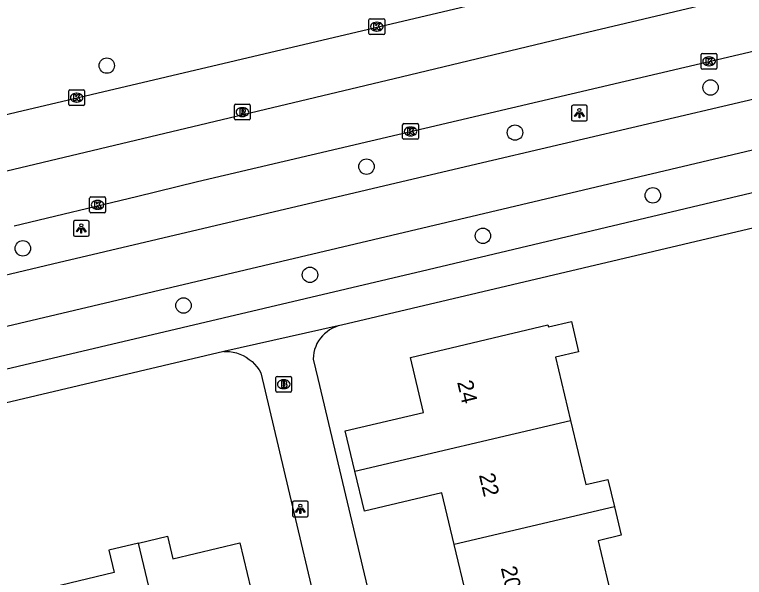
# Model space of a CAD drawing. Extents: x 158038 to 159242, y 380133 to 381214.
# Drawn here: x 158424.79 to 158471.12, y 380931.84 to 380967.59 of the extents above; entities that cross this region are included whole.
import ezdxf

# ---------------------------------------------------------------- set-up
doc = ezdxf.new("R2010")
doc.units = 0
for name, color, linetype in [('IMGEO_Boom', 7, 'Continuous'), ('IMGEO_Brandkraan', 7, 'Continuous'), ('IMGEO_Fietspad_open', 7, 'Continuous'), ('IMGEO_Kolk', 7, 'Continuous'), ('IMGEO_Lichtpunt', 7, 'Continuous'), ('IMGEO_Pand', 7, 'Continuous'), ('IMGEO_Pand_nummerreeks', 7, 'Continuous'), ('IMGEO_Rijbaan_regionaal_gesloten', 7, 'Continuous'), ('IMGEO_Rioolput', 7, 'Continuous'), ('IMGEO_Voetpad_open', 7, 'Continuous')]:
    doc.layers.add(name, color=color, linetype=linetype)

msp = doc.modelspace()

# ---------------------------------------------------------------- linework, layer by layer
at = {"layer": 'IMGEO_Boom'}
for centre in [(158430.644, 380964.349), (158468.975, 380962.957), (158456.56, 380960.096), (158447.134, 380957.932), (158465.31, 380956.108), (158454.522, 380953.537), (158425.317, 380952.741), (158443.545, 380951.057), (158435.517, 380949.109)]:
    msp.add_circle(centre, 0.489, dxfattribs=at)
at = {"layer": 'IMGEO_Brandkraan'}
for p, q in [((158441.378, 380943.683), (158441.378, 380944.535)), ((158441.453, 380944.609), (158442.305, 380944.609)), ((158441.866, 380944.389), (158441.891, 380944.389)), ((158442.379, 380944.535), (158442.379, 380943.683)), ((158442.305, 380943.609), (158441.453, 380943.609)), ((158441.889, 380943.829), (158441.864, 380943.829))]:
    msp.add_line(p, q, dxfattribs=at)
for points in [[(158441.378, 380943.683), (158441.378, 380944.535)], [(158441.453, 380944.609), (158442.305, 380944.609)], [(158442.379, 380944.535), (158442.379, 380943.683)], [(158441.726, 380944.309), (158441.726, 380943.909), (158441.939, 380943.909)], [(158441.957, 380944.309), (158441.726, 380944.309)], [(158441.905, 380944.228), (158441.851, 380944.228), (158441.851, 380944.152)], [(158441.851, 380944.152), (158441.904, 380944.152)], [(158441.913, 380944.076), (158441.851, 380944.076), (158441.851, 380943.995)], [(158441.851, 380943.995), (158441.913, 380943.995)], [(158442.305, 380943.609), (158441.453, 380943.609)]]:
    msp.add_lwpolyline(points, dxfattribs=at)
for centre, radius, start, end in [((158441.455, 380944.533), 0.0765, 91.552, 178.448), ((158441.455, 380944.533), 0.0765, 91.552, 178.448), ((158442.303, 380944.533), 0.0765, 1.552, 88.448), ((158442.303, 380944.533), 0.0765, 1.552, 88.448), ((158441.906, 380944.19), 0.0379, 267.8285, 90.9355), ((158441.914, 380944.035), 0.0404, 269.8759, 90.5077), ((158441.945, 380944.16), 0.251, 268.6676, 293.5347), ((158441.961, 380944.164), 0.145, 59.4692, 91.5367), ((158441.986, 380944.211), 0.0922, 285.5137, 58.1501), ((158441.991, 380944.019), 0.105, 301.3115, 78.989), ((158441.455, 380943.685), 0.0765, 181.552, 268.448), ((158441.455, 380943.685), 0.0765, 181.552, 268.448), ((158442.303, 380943.685), 0.0765, 271.552, 358.448), ((158442.303, 380943.685), 0.0765, 271.552, 358.448)]:
    msp.add_arc(centre, radius, start, end, dxfattribs=at)
for centre, major_axis, ratio, start_param, end_param in [((158441.865, 380944.109), (-0.387, 0.002), 0.722429, 4.712389, 7.853982), ((158441.89, 380944.109), (-0.39, 0.002), 0.717154, 1.570796, 4.712389)]:
    msp.add_ellipse(centre, major_axis=major_axis, ratio=ratio, start_param=start_param, end_param=end_param, dxfattribs=at)
at = {"layer": 'IMGEO_Fietspad_open'}
for points in [[(158421.479, 380950.398), (158427.193, 380951.747), (158453.778, 380958.024), (158500, 380968.887), (158515.75, 380972.588), (158534.976, 380977.093), (158542.093, 380977.956)], [(158543.487, 380975.057), (158534.95, 380974.009), (158529.941, 380972.799), (158500, 380965.696), (158452.232, 380954.381), (158411.121, 380944.673), (158374, 380935.945), (158368.915, 380934.535), (158365.009, 380933.393), (158364.501, 380933.162)]]:
    msp.add_lwpolyline(points, dxfattribs=at)
at = {"layer": 'IMGEO_Kolk'}
for p, q in [((158447.286, 380966.398), (158447.286, 380967.25)), ((158447.361, 380967.324), (158448.213, 380967.324)), ((158447.774, 380967.104), (158447.799, 380967.104)), ((158448.287, 380967.25), (158448.287, 380966.398)), ((158448.213, 380966.324), (158447.361, 380966.324)), ((158447.797, 380966.544), (158447.772, 380966.544)), ((158468.379, 380964.194), (158468.379, 380965.046)), ((158468.454, 380965.12), (158469.306, 380965.12)), ((158468.867, 380964.9), (158468.892, 380964.9)), ((158469.38, 380965.046), (158469.38, 380964.194)), ((158468.89, 380964.34), (158468.865, 380964.34)), ((158469.306, 380964.12), (158468.454, 380964.12)), ((158428.232, 380961.885), (158428.232, 380962.737)), ((158428.307, 380962.811), (158429.159, 380962.811)), ((158428.72, 380962.591), (158428.745, 380962.591)), ((158429.233, 380962.737), (158429.233, 380961.885)), ((158428.743, 380962.031), (158428.718, 380962.031)), ((158429.159, 380961.811), (158428.307, 380961.811)), ((158449.502, 380960.667), (158450.354, 380960.667)), ((158449.427, 380959.741), (158449.427, 380960.593)), ((158449.915, 380960.447), (158449.94, 380960.447)), ((158450.428, 380960.593), (158450.428, 380959.741)), ((158449.938, 380959.887), (158449.913, 380959.887)), ((158450.354, 380959.667), (158449.502, 380959.667)), ((158429.632, 380956.004), (158430.484, 380956.004)), ((158429.557, 380955.078), (158429.557, 380955.93)), ((158430.045, 380955.784), (158430.07, 380955.784)), ((158430.558, 380955.93), (158430.558, 380955.078)), ((158430.068, 380955.224), (158430.043, 380955.224)), ((158430.484, 380955.004), (158429.632, 380955.004))]:
    msp.add_line(p, q, dxfattribs=at)
for points in [[(158447.286, 380966.398), (158447.286, 380967.25)], [(158447.361, 380967.324), (158448.213, 380967.324)], [(158448.287, 380967.25), (158448.287, 380966.398)], [(158447.607, 380967.024), (158447.73, 380967.024), (158447.73, 380966.873), (158447.86, 380967.024), (158448.024, 380967.024), (158447.878, 380966.873), (158448.031, 380966.624), (158447.879, 380966.624), (158447.794, 380966.788), (158447.73, 380966.721), (158447.73, 380966.624), (158447.607, 380966.624), (158447.607, 380967.024)], [(158448.213, 380966.324), (158447.361, 380966.324)], [(158468.379, 380964.194), (158468.379, 380965.046)], [(158468.454, 380965.12), (158469.306, 380965.12)], [(158468.7, 380964.82), (158468.823, 380964.82), (158468.823, 380964.669), (158468.953, 380964.82), (158469.117, 380964.82), (158468.971, 380964.669), (158469.124, 380964.42), (158468.972, 380964.42), (158468.887, 380964.584), (158468.823, 380964.517), (158468.823, 380964.42), (158468.7, 380964.42), (158468.7, 380964.82)], [(158469.38, 380965.046), (158469.38, 380964.194)], [(158469.306, 380964.12), (158468.454, 380964.12)], [(158428.232, 380961.885), (158428.232, 380962.737)], [(158428.307, 380962.811), (158429.159, 380962.811)], [(158428.553, 380962.511), (158428.676, 380962.511), (158428.676, 380962.36), (158428.806, 380962.511), (158428.97, 380962.511), (158428.824, 380962.36), (158428.977, 380962.111), (158428.825, 380962.111), (158428.74, 380962.275), (158428.676, 380962.208), (158428.676, 380962.111), (158428.553, 380962.111), (158428.553, 380962.511)], [(158429.233, 380962.737), (158429.233, 380961.885)], [(158429.159, 380961.811), (158428.307, 380961.811)], [(158449.502, 380960.667), (158450.354, 380960.667)], [(158449.427, 380959.741), (158449.427, 380960.593)], [(158449.748, 380960.367), (158449.871, 380960.367), (158449.871, 380960.216), (158450.001, 380960.367), (158450.165, 380960.367), (158450.019, 380960.216), (158450.172, 380959.967), (158450.02, 380959.967), (158449.935, 380960.131), (158449.871, 380960.064), (158449.871, 380959.967), (158449.748, 380959.967), (158449.748, 380960.367)], [(158450.428, 380960.593), (158450.428, 380959.741)], [(158450.354, 380959.667), (158449.502, 380959.667)], [(158429.632, 380956.004), (158430.484, 380956.004)], [(158429.557, 380955.078), (158429.557, 380955.93)], [(158429.878, 380955.704), (158430.001, 380955.704), (158430.001, 380955.553), (158430.131, 380955.704), (158430.295, 380955.704), (158430.149, 380955.553), (158430.302, 380955.304), (158430.15, 380955.304), (158430.065, 380955.468), (158430.001, 380955.401), (158430.001, 380955.304), (158429.878, 380955.304), (158429.878, 380955.704)], [(158430.558, 380955.93), (158430.558, 380955.078)], [(158430.484, 380955.004), (158429.632, 380955.004)]]:
    msp.add_lwpolyline(points, dxfattribs=at)
for centre, start, end in [((158447.363, 380967.248), 91.552, 178.448), ((158447.363, 380967.248), 91.552, 178.448), ((158448.211, 380967.248), 1.552, 88.448), ((158448.211, 380967.248), 1.552, 88.448), ((158447.363, 380966.4), 181.552, 268.448), ((158447.363, 380966.4), 181.552, 268.448), ((158448.211, 380966.4), 271.552, 358.448), ((158448.211, 380966.4), 271.552, 358.448), ((158468.456, 380965.044), 91.552, 178.448), ((158468.456, 380965.044), 91.552, 178.448), ((158469.304, 380965.044), 1.552, 88.448), ((158469.304, 380965.044), 1.552, 88.448), ((158468.456, 380964.196), 181.552, 268.448), ((158468.456, 380964.196), 181.552, 268.448), ((158469.304, 380964.196), 271.552, 358.448), ((158469.304, 380964.196), 271.552, 358.448), ((158428.309, 380962.735), 91.552, 178.448), ((158428.309, 380962.735), 91.552, 178.448), ((158429.157, 380962.735), 1.552, 88.448), ((158429.157, 380962.735), 1.552, 88.448), ((158428.309, 380961.887), 181.552, 268.448), ((158428.309, 380961.887), 181.552, 268.448), ((158429.157, 380961.887), 271.552, 358.448), ((158429.157, 380961.887), 271.552, 358.448), ((158449.504, 380960.591), 91.552, 178.448), ((158449.504, 380960.591), 91.552, 178.448), ((158450.352, 380960.591), 1.552, 88.448), ((158450.352, 380960.591), 1.552, 88.448), ((158449.504, 380959.743), 181.552, 268.448), ((158449.504, 380959.743), 181.552, 268.448), ((158450.352, 380959.743), 271.552, 358.448), ((158450.352, 380959.743), 271.552, 358.448), ((158429.634, 380955.928), 91.552, 178.448), ((158429.634, 380955.928), 91.552, 178.448), ((158430.482, 380955.928), 1.552, 88.448), ((158430.482, 380955.928), 1.552, 88.448), ((158429.634, 380955.08), 181.552, 268.448), ((158429.634, 380955.08), 181.552, 268.448), ((158430.482, 380955.08), 271.552, 358.448), ((158430.482, 380955.08), 271.552, 358.448)]:
    msp.add_arc(centre, 0.0765, start, end, dxfattribs=at)
for centre, major_axis, ratio, start_param, end_param in [((158447.773, 380966.824), (-0.387, 0.002), 0.722429, 4.712389, 7.853982), ((158447.798, 380966.824), (-0.39, 0.002), 0.717154, 1.570796, 4.712389), ((158468.866, 380964.62), (-0.387, 0.002), 0.722429, 4.712389, 7.853982), ((158468.891, 380964.62), (-0.39, 0.002), 0.717154, 1.570796, 4.712389), ((158428.719, 380962.311), (-0.387, 0.002), 0.722429, 4.712389, 7.853982), ((158428.744, 380962.311), (-0.39, 0.002), 0.717154, 1.570796, 4.712389), ((158449.914, 380960.167), (-0.387, 0.002), 0.722429, 4.712389, 7.853982), ((158449.939, 380960.167), (-0.39, 0.002), 0.717154, 1.570796, 4.712389), ((158430.044, 380955.504), (-0.387, 0.002), 0.722429, 4.712389, 7.853982), ((158430.069, 380955.504), (-0.39, 0.002), 0.717154, 1.570796, 4.712389)]:
    msp.add_ellipse(centre, major_axis=major_axis, ratio=ratio, start_param=start_param, end_param=end_param, dxfattribs=at)
at = {"layer": 'IMGEO_Lichtpunt'}
for p, q in [((158460.149, 380961.733), (158460.149, 380960.926)), ((158460.149, 380961.733), (158460.149, 380960.926)), ((158461.051, 380961.828), (158460.243, 380961.828)), ((158461.051, 380961.828), (158460.243, 380961.828)), ((158461.145, 380960.926), (158461.145, 380961.733)), ((158461.145, 380960.926), (158461.145, 380961.733)), ((158460.243, 380960.832), (158461.051, 380960.832)), ((158460.243, 380960.832), (158461.051, 380960.832)), ((158428.526, 380954.406), (158428.526, 380953.599)), ((158428.526, 380954.406), (158428.526, 380953.599)), ((158429.428, 380954.501), (158428.62, 380954.501)), ((158429.428, 380954.501), (158428.62, 380954.501)), ((158429.522, 380953.599), (158429.522, 380954.406)), ((158429.522, 380953.599), (158429.522, 380954.406)), ((158428.62, 380953.505), (158429.428, 380953.505)), ((158428.62, 380953.505), (158429.428, 380953.505)), ((158442.432, 380936.594), (158442.432, 380935.787)), ((158442.432, 380936.594), (158442.432, 380935.787)), ((158443.334, 380936.689), (158442.526, 380936.689)), ((158443.334, 380936.689), (158442.526, 380936.689)), ((158443.428, 380935.787), (158443.428, 380936.594)), ((158443.428, 380935.787), (158443.428, 380936.594)), ((158442.526, 380935.693), (158443.334, 380935.693)), ((158442.526, 380935.693), (158443.334, 380935.693))]:
    msp.add_line(p, q, dxfattribs=at)
for points in [[(158460.523, 380961.397), (158460.562, 380961.369), (158460.374, 380961.107), (158460.336, 380961.134), (158460.523, 380961.397)], [(158460.625, 380961.349), (158460.672, 380961.349), (158460.672, 380961.027), (158460.625, 380961.027), (158460.625, 380961.349)], [(158460.735, 380961.369), (158460.773, 380961.396), (158460.96, 380961.134), (158460.921, 380961.106), (158460.735, 380961.369)], [(158428.9, 380954.07), (158428.939, 380954.042), (158428.751, 380953.78), (158428.713, 380953.807), (158428.9, 380954.07)], [(158429.002, 380954.022), (158429.049, 380954.022), (158429.049, 380953.7), (158429.002, 380953.7), (158429.002, 380954.022)], [(158429.112, 380954.042), (158429.15, 380954.069), (158429.337, 380953.807), (158429.298, 380953.779), (158429.112, 380954.042)], [(158442.806, 380936.258), (158442.845, 380936.23), (158442.657, 380935.968), (158442.619, 380935.995), (158442.806, 380936.258)], [(158442.908, 380936.21), (158442.955, 380936.21), (158442.955, 380935.888), (158442.908, 380935.888), (158442.908, 380936.21)], [(158443.018, 380936.23), (158443.056, 380936.257), (158443.243, 380935.995), (158443.204, 380935.967), (158443.018, 380936.23)]]:
    msp.add_lwpolyline(points, dxfattribs=at)
for centre in [(158460.648, 380961.531), (158429.025, 380954.204), (158442.931, 380936.392)]:
    msp.add_circle(centre, 0.0994, dxfattribs=at)
for centre, start, end in [((158460.243, 380961.733), 90, 180), ((158460.243, 380961.733), 90, 180), ((158461.051, 380961.733), 0, 90), ((158461.051, 380961.733), 0, 90), ((158460.243, 380960.926), 180, 270), ((158460.243, 380960.926), 180, 270), ((158461.051, 380960.926), 270, 0), ((158461.051, 380960.926), 270, 360), ((158428.62, 380954.406), 90, 180), ((158428.62, 380954.406), 90, 180), ((158429.428, 380954.406), 0, 90), ((158429.428, 380954.406), 0, 90), ((158428.62, 380953.599), 180, 270), ((158428.62, 380953.599), 180, 270), ((158429.428, 380953.599), 270, 0), ((158429.428, 380953.599), 270, 360), ((158442.526, 380936.594), 90, 180), ((158442.526, 380936.594), 90, 180), ((158443.334, 380936.594), 0, 90), ((158443.334, 380936.594), 0, 90), ((158442.526, 380935.787), 180, 270), ((158442.526, 380935.787), 180, 270), ((158443.334, 380935.787), 270, 0), ((158443.334, 380935.787), 270, 360)]:
    msp.add_arc(centre, 0.0946, start, end, dxfattribs=at)
at = {"layer": 'IMGEO_Pand'}
for points in [[(158446.393, 380938.585), (158445.787, 380941.138), (158450.755, 380942.318), (158449.924, 380945.816), (158458.655, 380947.889), (158458.688, 380947.748), (158460.142, 380948.093), (158460.6, 380946.166), (158459.14, 380945.819), (158460.094, 380941.803)], [(158446.393, 380938.585), (158460.094, 380941.803)], [(158460.094, 380941.803), (158461.061, 380937.733), (158462.459, 380938.065), (158462.873, 380936.323)], [(158452.704, 380933.929), (158451.925, 380937.207), (158446.998, 380936.037), (158446.393, 380938.585)], [(158462.873, 380936.323), (158452.704, 380933.929)], [(158462.873, 380936.323), (158463.303, 380934.514), (158461.842, 380934.167), (158462.799, 380930.137)], [(158432.66, 380934.019), (158434.502, 380934.458), (158434.843, 380933.025), (158439.094, 380934.038), (158441.185, 380925.264), (158437.649, 380924.422), (158438.837, 380919.436), (158436.272, 380918.825)], [(158432.66, 380934.019), (158430.783, 380933.572), (158431.123, 380932.149), (158427.164, 380931.206)], [(158436.272, 380918.825), (158432.66, 380934.019)], [(158449.103, 380926.916), (158448.495, 380929.474), (158453.481, 380930.658), (158452.704, 380933.929)]]:
    msp.add_lwpolyline(points, dxfattribs=at)
at = {"layer": 'IMGEO_Rijbaan_regionaal_gesloten'}
for points in [[(158373.204, 380949.217), (158500, 380979.117), (158570.711, 380995.952)], [(158568.275, 380991.816), (158560.604, 380990.004), (158556.721, 380989.087), (158548.941, 380987.249), (158545.06, 380986.275), (158537.46, 380984.502), (158529.678, 380982.624), (158522.041, 380980.853), (158514.329, 380979.065), (158491.19, 380973.547), (158483.617, 380971.741), (158472.175, 380969.072), (158460.444, 380966.274), (158448.885, 380963.516), (158360.018, 380942.318)], [(158424.755, 380954.177), (158432.537, 380956.03), (158436.396, 380956.989), (158500, 380971.935), (158511.801, 380974.708), (158534.98, 380980.193)]]:
    msp.add_lwpolyline(points, dxfattribs=at)
at = {"layer": 'IMGEO_Rioolput'}
for p, q in [((158438.751, 380960.969), (158438.751, 380961.821)), ((158438.826, 380961.895), (158439.678, 380961.895)), ((158439.239, 380961.675), (158439.264, 380961.675)), ((158439.752, 380961.821), (158439.752, 380960.969)), ((158439.262, 380961.115), (158439.237, 380961.115)), ((158439.678, 380960.895), (158438.826, 380960.895))]:
    msp.add_line(p, q, dxfattribs=at)
for points in [[(158438.751, 380960.969), (158438.751, 380961.821)], [(158438.826, 380961.895), (158439.678, 380961.895)], [(158439.34, 380961.593), (158439.088, 380961.595), (158439.088, 380961.195)], [(158439.752, 380961.821), (158439.752, 380960.969)], [(158439.088, 380961.195), (158439.212, 380961.195), (158439.212, 380961.357), (158439.223, 380961.357)], [(158439.266, 380961.514), (158439.212, 380961.514), (158439.212, 380961.433)], [(158439.212, 380961.433), (158439.264, 380961.433)], [(158439.27, 380961.328), (158439.341, 380961.195), (158439.481, 380961.195), (158439.416, 380961.321)], [(158439.678, 380960.895), (158438.826, 380960.895)]]:
    msp.add_lwpolyline(points, dxfattribs=at)
for centre, radius, start, end in [((158438.828, 380961.819), 0.0765, 91.552, 178.448), ((158438.828, 380961.819), 0.0765, 91.552, 178.448), ((158439.339, 380961.483), 0.109, 350.3612, 89.416), ((158439.676, 380961.819), 0.0765, 1.552, 88.448), ((158439.676, 380961.819), 0.0765, 1.552, 88.448), ((158439.222, 380961.304), 0.0533, 26.0293, 88.6989), ((158439.248, 380961.622), 0.19, 274.7715, 282.9687), ((158439.272, 380961.418), 0.0964, 77.0061, 93.1865), ((158439.286, 380961.475), 0.0378, 276.6634, 79.6772), ((158439.337, 380961.483), 0.112, 277.5842, 350.9817), ((158439.321, 380961.268), 0.108, 29.5134, 73.7905), ((158438.828, 380960.971), 0.0765, 181.552, 268.448), ((158438.828, 380960.971), 0.0765, 181.552, 268.448), ((158439.676, 380960.971), 0.0765, 271.552, 358.448), ((158439.676, 380960.971), 0.0765, 271.552, 358.448)]:
    msp.add_arc(centre, radius, start, end, dxfattribs=at)
for centre, major_axis, ratio, start_param, end_param in [((158439.238, 380961.395), (-0.387, 0.002), 0.722429, 4.712389, 7.853982), ((158439.263, 380961.395), (-0.39, 0.002), 0.717154, 1.570796, 4.712389)]:
    msp.add_ellipse(centre, major_axis=major_axis, ratio=ratio, start_param=start_param, end_param=end_param, dxfattribs=at)
at = {"layer": 'IMGEO_Voetpad_open'}
for points in [[(158364.97, 380931.086), (158401.56, 380939.73), (158451.051, 380951.403), (158500, 380963.025), (158504.694, 380964.14), (158541.178, 380972.748), (158543.921, 380973.246), (158543.487, 380975.057)], [(158487.077, 380957.668), (158445.535, 380947.858), (158445.341, 380947.809)], [(158445.341, 380947.809), (158438.078, 380946.194)], [(158445.341, 380947.809), (158445.151, 380947.743), (158444.969, 380947.66), (158444.794, 380947.562), (158444.629, 380947.448), (158444.475, 380947.319), (158444.333, 380947.178), (158444.204, 380947.025), (158444.09, 380946.86), (158443.99, 380946.686), (158443.907, 380946.504), (158443.84, 380946.315), (158443.79, 380946.121), (158443.758, 380945.923), (158443.744, 380945.723), (158443.743, 380945.698), (158444.036, 380944.464), (158450.525, 380917.157)], [(158438.078, 380946.194), (158365.77, 380929.098)], [(158438.078, 380946.194), (158438.207, 380946.195), (158438.435, 380946.182), (158438.66, 380946.148), (158438.881, 380946.094), (158439.096, 380946.021), (158439.304, 380945.928), (158439.503, 380945.818), (158439.692, 380945.69), (158439.868, 380945.546), (158440.03, 380945.387), (158440.178, 380945.213), (158440.31, 380945.028), (158440.424, 380944.831), (158440.697, 380943.674), (158445.631, 380922.784)]]:
    msp.add_lwpolyline(points, dxfattribs=at)

# ---------------------------------------------------------------- texts
at = {"layer": 'IMGEO_Pand_nummerreeks'}
for s, p in [('24', (158452.881, 380944.245)), ('22', (158454.266, 380938.346)), ('20', (158455.653, 380932.437))]:
    msp.add_text(s, height=1, rotation=283.2084, dxfattribs=at).set_placement(p)

doc.saveas('drawing.dxf')
